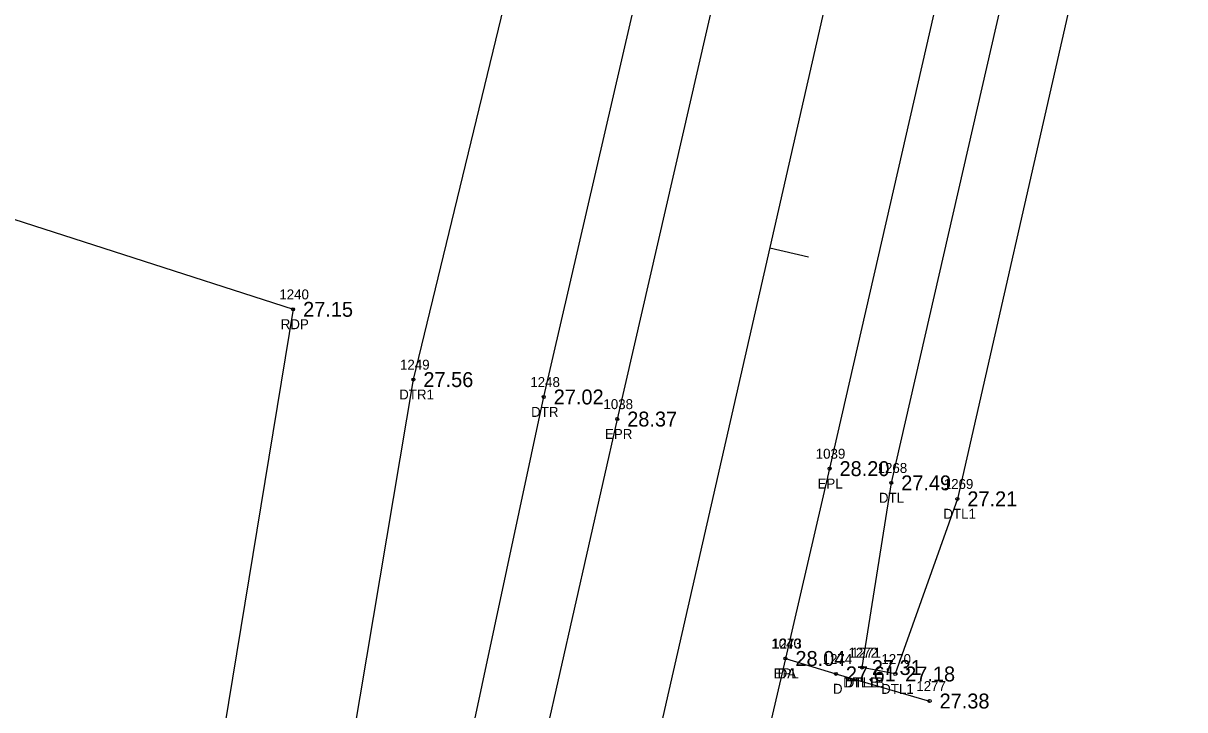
# Model space of a CAD drawing. Extents: x 2654414 to 2656963, y 761776 to 764965.
# Drawn here: x 2655958.8 to 2656075.5, y 764592.8 to 764661.9 of the extents above; entities that cross this region are included whole.
import ezdxf

# ---------------------------------------------------------------- set-up
doc = ezdxf.new("R2010")
doc.units = 0
for name, color, linetype in [('Default', 7, 'Continuous'), ('RD_EX_DR_ErosCtrl', 7, 'Continuous'), ('RD_EX_DR_ErosCtrl_txCode', 7, 'Continuous'), ('RD_EX_Driveway', 7, 'Continuous'), ('RD_EX_Driveway_txCode', 7, 'Continuous'), ('RD_EX_H2O', 7, 'Continuous'), ('RD_EX_H2O_txCode', 7, 'Continuous'), ('RD_EX_Road', 7, 'Continuous'), ('RD_EX_Road_txCode', 7, 'Continuous'), ('RD_EX_TX_DR_ErosCtrl_ELEV', 7, 'Continuous'), ('RD_EX_TX_Driveway_ELEV', 7, 'Continuous'), ('RD_EX_TX_H2O_ELEV', 7, 'Continuous'), ('RD_EX_TX_Road_ELEV', 7, 'Continuous'), ('RD_HC_Cl', 7, 'Continuous'), ('RD_HC_Data_Tic', 7, 'Continuous'), ('RD_SMD_Locator', 7, 'Continuous')]:
    doc.layers.add(name, color=color, linetype=linetype)

msp = doc.modelspace()

# ---------------------------------------------------------------- linework, layer by layer
at = {"layer": 'Default'}
msp.add_line((2656050.51, 764712.37), (2655383.26, 761787.51), dxfattribs=at)
at = {"layer": 'RD_EX_DR_ErosCtrl'}
msp.add_lwpolyline([(2655930.28, 764725.72), (2655961.08, 764712.81), (2655949.1, 764679.46), (2655943.17, 764649.44), (2655951.78, 764644.09), (2655985.92, 764633.07), (2655978.62, 764588.6), (2655971.68, 764570.94), (2655934.42, 764577.78), (2655887.79, 764597.3)], dxfattribs=at)
at = {"layer": 'RD_EX_Driveway'}
msp.add_lwpolyline([(2656035.41, 764597.94), (2656040.48, 764596.39), (2656049.9, 764593.66)], dxfattribs=at)
at = {"layer": 'RD_EX_H2O'}
for points in [[(2656069.04, 764716.04), (2656046.04, 764615.61), (2656043.09, 764597.03)], [(2656075.55, 764714.51), (2656052.69, 764614), (2656046.44, 764596.38), (2656043.09, 764597.03)], [(2655987.98, 764566.15), (2655998.01, 764626), (2656017.58, 764706.77), (2656029.4, 764703.4)], [(2655987.98, 764566.15), (2655988.17, 764559.49), (2655996.07, 764555.67), (2655998.72, 764566.23), (2656011.11, 764624.25), (2656029.4, 764703.4)]]:
    msp.add_lwpolyline(points, dxfattribs=at)
at = {"layer": 'RD_EX_Road'}
for points in [[(2656041.72, 764723.31), (2656018.5, 764622.03), (2656002.75, 764552.49), (2655997.43, 764530.02), (2655974.74, 764429.64), (2655952.97, 764333.57), (2655930.52, 764235.7), (2655909.18, 764142.93), (2655887.93, 764050.57), (2655866.91, 763957.26), (2655846.82, 763869.53), (2655845.21, 763862.22), (2655839.99, 763839.71), (2655823.38, 763766.66), (2655801.33, 763669.93), (2655780.03, 763576.53), (2655774.26, 763551.85), (2655771.37, 763539.86), (2655759.09, 763486.9), (2655736.94, 763391.72), (2655715.19, 763296.77), (2655711.35, 763278.45)], [(2656062.87, 764717.57), (2656039.84, 764617.04), (2656035.41, 764597.94), (2656033.38, 764589.18), (2656018.27, 764522.6), (2656017.22, 764517.64), (2656011.07, 764490.22), (2655996.52, 764425.63), (2655974.03, 764327.02), (2655960.71, 764269.34), (2655951.96, 764231.59), (2655930.84, 764138.62), (2655926.81, 764121.01), (2655909.26, 764045.26), (2655908.15, 764039.87), (2655902.08, 764013.51), (2655888.19, 763952.26), (2655880.73, 763919.6), (2655875, 763893.73), (2655866.73, 763857), (2655852.89, 763796.34), (2655850.73, 763786.52)]]:
    msp.add_lwpolyline(points, dxfattribs=at)
at = {"layer": 'RD_HC_Cl'}
msp.add_line((2656050.51, 764712.37), (2655383.26, 761787.51), dxfattribs=at)
at = {"layer": 'RD_HC_Data_Tic'}
msp.add_line((2656033.83, 764639.25), (2656037.73, 764638.36), dxfattribs=at)
at = {"layer": 'RD_SMD_Locator'}
for centre in [(2655985.92, 764633.07), (2655998.01, 764626), (2656011.11, 764624.25), (2656018.5, 764622.03), (2656039.84, 764617.04), (2656046.04, 764615.61), (2656052.69, 764614), (2656035.41, 764597.94), (2656035.41, 764597.94), (2656043.09, 764597.03), (2656043.09, 764597.03), (2656040.48, 764596.39), (2656046.44, 764596.38), (2656049.9, 764593.66)]:
    msp.add_circle(centre, 0.15, dxfattribs=at)

# ---------------------------------------------------------------- texts
at = {"layer": 'RD_EX_DR_ErosCtrl_txCode'}
for s, p in [('1240', (2655984.53, 764634.07)), ('RDP', (2655984.67, 764631.07))]:
    msp.add_text(s, height=1, dxfattribs=at).set_placement(p)
at = {"layer": 'RD_EX_Driveway_txCode'}
for s, p in [('1273', (2656034.07, 764598.94)), ('1274', (2656039.14, 764597.39)), ('DA', (2656034.62, 764595.94)), ('D', (2656040.18, 764594.39)), ('1277', (2656048.56, 764594.66))]:
    msp.add_text(s, height=1, dxfattribs=at).set_placement(p)
at = {"layer": 'RD_EX_H2O_txCode'}
for s, p in [('1249', (2655996.66, 764627)), ('1248', (2656009.76, 764625.25)), ('DTR1', (2655996.58, 764624)), ('DTR', (2656009.84, 764622.25)), ('1268', (2656044.67, 764616.61)), ('1269', (2656051.32, 764615)), ('DTL', (2656044.8, 764613.61)), ('DTL1', (2656051.28, 764612)), ('1272', (2656041.74, 764598.03)), ('1271', (2656042.02, 764598.03)), ('1270', (2656045.05, 764597.38)), ('DTL1B', (2656041.2, 764595.03)), ('DTLB', (2656041.37, 764595.03)), ('DTL1', (2656045.03, 764594.38))]:
    msp.add_text(s, height=1, dxfattribs=at).set_placement(p)
at = {"layer": 'RD_EX_Road_txCode'}
for s, p in [('1038', (2656017.11, 764623.03)), ('EPR', (2656017.27, 764620.03)), ('1039', (2656038.45, 764618.04)), ('EPL', (2656038.63, 764615.04)), ('1040', (2656033.99, 764598.94)), ('EPL', (2656034.21, 764595.94))]:
    msp.add_text(s, height=1, dxfattribs=at).set_placement(p)
at = {"layer": 'RD_EX_TX_DR_ErosCtrl_ELEV'}
msp.add_text('27.15', height=1.5, dxfattribs=at).set_placement((2655986.92, 764632.32))
at = {"layer": 'RD_EX_TX_Driveway_ELEV'}
for s, p in [('28.04', (2656036.41, 764597.19)), ('27.61', (2656041.48, 764595.64)), ('27.38', (2656050.9, 764592.91))]:
    msp.add_text(s, height=1.5, dxfattribs=at).set_placement(p)
at = {"layer": 'RD_EX_TX_H2O_ELEV'}
for s, p in [('27.56', (2655999.01, 764625.25)), ('27.02', (2656012.11, 764623.5)), ('27.49', (2656047.04, 764614.86)), ('27.21', (2656053.69, 764613.25)), ('27.31', (2656044.09, 764596.28)), ('27.31', (2656044.09, 764596.28)), ('27.18', (2656047.44, 764595.63))]:
    msp.add_text(s, height=1.5, dxfattribs=at).set_placement(p)
at = {"layer": 'RD_EX_TX_Road_ELEV'}
for s, p in [('28.37', (2656019.5, 764621.28)), ('28.20', (2656040.84, 764616.29)), ('28.04', (2656036.41, 764597.19))]:
    msp.add_text(s, height=1.5, dxfattribs=at).set_placement(p)

doc.saveas('drawing.dxf')
